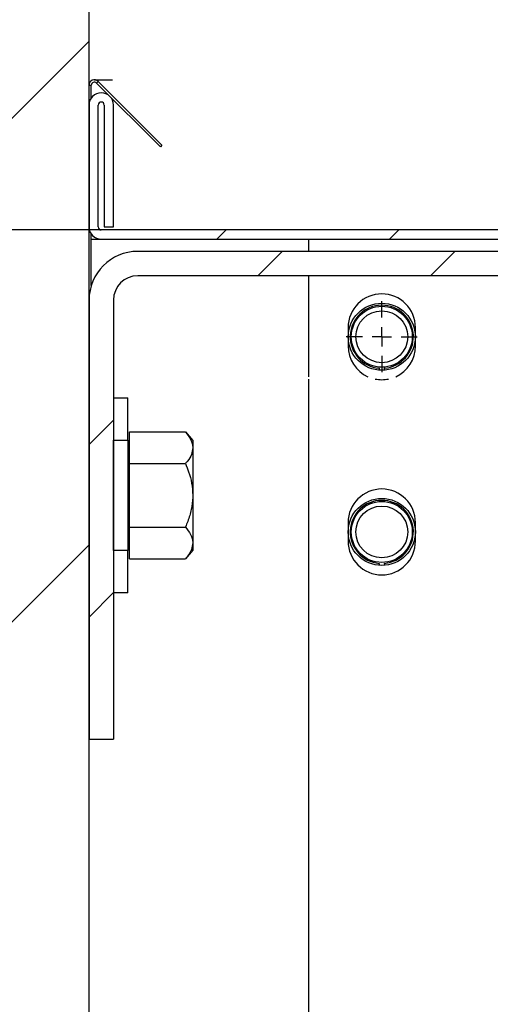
# Model space of a CAD drawing. Header units: inches. Extents: x 170 to 284, y 215 to 248.
# Tile 850 of 1056: x 235.267 to 235.432, y 224.966 to 225.312. Entities that reach past the tile are written whole.
import ezdxf

# ---------------------------------------------------------------- set-up
doc = ezdxf.new("R2010")
doc.units = ezdxf.units.IN
doc.header["$LTSCALE"] = 0.25
doc.header["$MEASUREMENT"] = 0
for name, color, linetype in [('ANNOTATIONS', 1, 'Continuous'), ('FORMAT', 7, 'Continuous'), ('RH TOP OF HOOD', 7, 'Continuous')]:
    doc.layers.add(name, color=color, linetype=linetype)
doc.styles.add('ARIAL', font='arial.ttf', dxfattribs={"height": 0.09375})
doc.dimstyles.new('STANDARD$0', dxfattribs={"dimtxt": 0.09375, "dimasz": 0.09375, "dimexe": 0.03125, "dimexo": 0.046875, "dimgap": 0.09, "dimtad": 0, "dimtih": 1, "dimtoh": 1, "dimdec": 4, "dimzin": 0, "dimdsep": 46, "dimtxsty": 'ARIAL', "dimcen": 0.09, "dimadec": 0, "dimazin": 0, "dimtfac": 1, "dimtdec": 4, "dimtofl": 0, "dimtmove": 0, "dimatfit": 1, "dimfxl": 1, "dimtolj": 1, "dimtzin": 0, "dimarcsym": 0})

# ---------------------------------------------------------------- blocks, each defined once
blk = doc.blocks.new('SW_CENTERMARKSYMBOL_0')
at = {"layer": 'FORMAT', "color": 0}
for p, q in [((0, 0.01968503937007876), (0, 0.03640251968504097)), ((-0.01968503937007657, 0), (-0.0364025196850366, 0)), ((0, 0), (-0.009842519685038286, 0)), ((0, 0), (0, 0.009842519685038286)), ((0, 0), (0, -0.009842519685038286)), ((0, 0), (0.009842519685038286, 0)), ((0.01968503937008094, 0), (0.03640251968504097, 0)), ((0, -0.01968503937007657), (0, -0.03640251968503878))]:
    blk.add_line(p, q, dxfattribs=at)
blk = doc.blocks.new('*D109')
at = {"layer": 'ANNOTATIONS', "color": 0, "lineweight": -2, "transparency": 16777216}
for p, q in [((234.6227546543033, 225.3844004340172), (234.6227546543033, 225.4781504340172)), ((235.2524818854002, 225.2906504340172), (234.5915046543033, 225.2906504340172)), ((235.7837724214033, 225.2379811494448), (234.5915046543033, 225.2379811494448)), ((234.6227546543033, 225.1442311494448), (234.6227546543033, 225.0504811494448)), ((234.6227546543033, 225.0504811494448), (234.5290046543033, 225.0504811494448))]:
    blk.add_line(p, q, dxfattribs=at)
at = {"layer": 'ANNOTATIONS', "color": 0, "transparency": 16777216}
for points in [[(234.6071296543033, 225.3844004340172), (234.6383796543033, 225.3844004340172), (234.6227546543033, 225.2906504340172)], [(234.6071296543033, 225.1442311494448), (234.6383796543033, 225.1442311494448), (234.6227546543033, 225.2379811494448)]]:
    blk.add_solid(points, dxfattribs=at)
at = {"layer": 'defpoints', "color": 0, "transparency": 16777216}
for p in [(235.2993568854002, 225.2906504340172), (234.6227546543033, 225.2379811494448), (235.8306474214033, 225.2379811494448)]:
    blk.add_point(p, dxfattribs=at)
at = {"layer": 'ANNOTATIONS', "color": 0, "transparency": 16777216, "insert": (234.2751020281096, 225.0504811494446), "char_height": 0.09375, "attachment_point": 5, "style": 'ARIAL'}
blk.add_mtext('\\A1;2 5/8"', dxfattribs=at)
blk = doc.blocks.new('*D111')
at = {"layer": 'ANNOTATIONS', "color": 0, "lineweight": -2, "transparency": 16777216}
for p, q in [((235.2910738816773, 225.6576941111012), (235.2910738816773, 226.0615542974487)), ((236.1899014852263, 225.2816237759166), (236.1899014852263, 226.0615542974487)), ((235.1973238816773, 226.0303042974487), (235.1035738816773, 226.0303042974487)), ((236.2836514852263, 226.0303042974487), (236.3774014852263, 226.0303042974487))]:
    blk.add_line(p, q, dxfattribs=at)
at = {"layer": 'ANNOTATIONS', "color": 0, "transparency": 16777216}
for points in [[(235.1973238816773, 226.0459292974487), (235.1973238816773, 226.0146792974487), (235.2910738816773, 226.0303042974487)], [(236.2836514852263, 226.0459292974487), (236.2836514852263, 226.0146792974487), (236.1899014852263, 226.0303042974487)]]:
    blk.add_solid(points, dxfattribs=at)
at = {"layer": 'defpoints', "color": 0, "transparency": 16777216}
for p in [(236.1899014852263, 226.0303042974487), (235.2910738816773, 225.6108191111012), (236.1899014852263, 225.2347487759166)]:
    blk.add_point(p, dxfattribs=at)
at = {"layer": 'ANNOTATIONS', "color": 0, "transparency": 16777216, "insert": (234.6019627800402, 226.0303042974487), "char_height": 0.09375, "attachment_point": 5, "style": 'ARIAL'}
blk.add_mtext('\\A1;PROJECTION', dxfattribs=at)

msp = doc.modelspace()

# ---------------------------------------------------------------- hatches: boundary and pattern name
at = {"layer": 'RH TOP OF HOOD'}
h = msp.add_hatch(dxfattribs=at)
h.set_pattern_fill('ANSI31', color=256, style=0)
h.set_pattern_definition([(45, (2.707916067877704, 14.11108102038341), (-0.08838834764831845, 0.08838834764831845), [])])
h.paths.add_polyline_path([(234.7754488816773, 224.1133359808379), (235.2910738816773, 224.1133359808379), (235.2910738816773, 225.5900686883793), (235.0545797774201, 225.5900686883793), (235.0545797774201, 225.6547275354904), (235.0161645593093, 225.5213686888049), (235.0161645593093, 225.5900686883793), (234.7754488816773, 225.5900686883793)])
h = msp.add_hatch(dxfattribs=at)
h.set_pattern_fill('ANSI31', color=256, scale=0.34241245, angle=2.8e-322, style=0)
h.set_pattern_definition([(45, (225.4529552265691, 218.4993357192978), (-0.03026527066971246, 0.03026527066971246), [])])
edge = h.paths.add_edge_path(flags=0)
edge.add_arc((235.7395956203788, 224.3915581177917), 0.021400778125, 89.9999999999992, 390.52248781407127, ccw=False)
edge.add_line((235.7395956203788, 224.4129588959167), (235.8123582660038, 224.4129588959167))
edge.add_arc((235.8123582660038, 224.8238538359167), 0.4108949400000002, 270, 450.0000000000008)
edge.add_line((235.8123582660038, 225.2347487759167), (235.3287006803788, 225.2347487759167))
edge.add_arc((235.3287006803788, 225.2390289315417), 0.004280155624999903, 180.0000000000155, 269.9999999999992, ccw=False)
edge.add_line((235.3244205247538, 225.2390289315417), (235.3244205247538, 225.2818304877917))
edge.add_arc((235.3287006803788, 225.2818304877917), 0.004280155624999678, 360, 540, ccw=False)
edge.add_line((235.3329808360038, 225.2818304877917), (235.3329808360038, 225.2390289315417))
edge.add_line((235.3329808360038, 225.2390289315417), (235.3297484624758, 225.2390289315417))
edge.add_line((235.3297484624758, 225.2390289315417), (235.3297484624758, 225.2818304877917))
edge.add_arc((235.3287006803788, 225.2818304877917), 0.001047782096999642, 360, 540.0000000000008)
edge.add_line((235.3276528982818, 225.2818304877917), (235.3276528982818, 225.2390289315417))
edge.add_arc((235.3287006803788, 225.2390289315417), 0.001047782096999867, 180, 270)
edge.add_line((235.3287006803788, 225.2379811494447), (235.8123582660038, 225.2379811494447))
edge.add_arc((235.8123582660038, 224.8238538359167), 0.4141273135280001, 269.9999999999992, 450, ccw=False)
edge.add_line((235.8123582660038, 224.4097265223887), (235.7395956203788, 224.4097265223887))
edge.add_arc((235.7395956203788, 224.3915581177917), 0.018168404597, 450.0000000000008, 750.5224878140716)
edge.add_arc((235.754343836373, 224.4002532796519), 0.001047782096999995, 390.5224878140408, 495.0000000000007)
edge.add_line((235.753602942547, 224.4009941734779), (235.7449077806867, 224.3922990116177))
edge.add_line((235.7449077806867, 224.3922990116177), (235.7426221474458, 224.3945846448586))
edge.add_line((235.7426221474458, 224.3945846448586), (235.751317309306, 224.4032798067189))
edge.add_arc((235.754343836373, 224.4002532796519), 0.004280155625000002, 390.522487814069, 495.0000000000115, ccw=False)
h = msp.add_hatch(dxfattribs=at)
h.set_pattern_fill('ANSI31', color=256, scale=0.34241245, angle=2.8e-322, style=0)
h.set_pattern_definition([(45, (225.4196035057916, 218.4993357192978), (-0.03026527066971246, 0.03026527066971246), [])])
edge = h.paths.add_edge_path(flags=0)
edge.add_line((235.3081894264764, 225.2304686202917), (235.6078328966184, 225.2304686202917))
edge.add_line((235.6078328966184, 225.2304686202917), (235.6078328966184, 225.2219083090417))
edge.add_line((235.6078328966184, 225.2219083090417), (235.3081894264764, 225.2219083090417))
edge.add_arc((235.3081894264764, 225.2133479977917), 0.00856031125, 450.0000000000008, 540.0000000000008)
edge.add_line((235.2996291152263, 225.2133479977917), (235.2996291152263, 225.0592623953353))
edge.add_line((235.2996291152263, 225.0592623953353), (235.2910688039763, 225.0592623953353))
edge.add_line((235.2910688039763, 225.0592623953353), (235.2910688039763, 225.2133479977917))
edge.add_arc((235.3081894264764, 225.2133479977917), 0.0171206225, 450, 540, ccw=False)

# ---------------------------------------------------------------- linework, layer by layer
for p, q in [((235.2910688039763, 220.0917137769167), (235.2910688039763, 225.5747237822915)), ((235.2929469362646, 225.2906504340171), (235.2993568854, 225.2906504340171)), ((235.2937035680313, 225.2895289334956), (235.2942749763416, 225.2901003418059)), ((235.2942749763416, 225.2901003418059), (235.3166605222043, 225.2677147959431)), ((235.2910688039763, 225.2887723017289), (235.2918768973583, 225.2887723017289)), ((235.2910688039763, 225.2818304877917), (235.2910688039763, 225.2887723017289)), ((235.2918768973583, 225.2843333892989), (235.2918768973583, 225.2887723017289)), ((235.2937035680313, 225.2895289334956), (235.3160891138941, 225.2671433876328)), ((235.2910688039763, 225.2818304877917), (235.2910688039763, 225.2390289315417)), ((235.2943011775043, 225.2390289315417), (235.2943011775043, 225.2818304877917)), ((235.2963967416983, 225.2818304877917), (235.2963967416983, 225.2390289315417)), ((235.2996291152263, 225.2390289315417), (235.2996291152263, 225.2818304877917)), ((235.3166605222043, 225.2677147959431), (235.3160891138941, 225.2671433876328)), ((235.2910688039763, 225.2133479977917), (235.2910688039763, 225.2390289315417)), ((235.2963967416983, 225.2390289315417), (235.2996291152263, 225.2390289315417)), ((235.2918768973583, 225.2185457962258), (235.2918768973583, 225.2365260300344)), ((235.7790065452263, 225.2379811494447), (235.2953489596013, 225.2379811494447)), ((235.2918768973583, 225.2347487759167), (235.2953489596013, 225.2347487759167)), ((235.2953489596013, 225.2347487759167), (235.7790065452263, 225.2347487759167)), ((235.3681116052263, 225.2347487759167), (235.3681116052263, 225.2304686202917)), ((235.6078328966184, 225.2304686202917), (235.3081894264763, 225.2304686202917)), ((235.6078328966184, 225.2219083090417), (235.3081894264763, 225.2219083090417)), ((235.3681116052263, 225.2219083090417), (235.3681116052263, 225.1864917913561)), ((235.2910688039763, 225.2133479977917), (235.2910688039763, 225.0592623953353)), ((235.2996291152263, 225.2133479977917), (235.2996291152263, 225.0592623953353)), ((235.3819793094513, 225.2037604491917), (235.3819793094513, 225.1972546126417)), ((235.4056057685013, 225.1972546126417), (235.4056057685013, 225.2037604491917)), ((235.3929234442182, 225.1894646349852), (235.3928690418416, 225.1887733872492)), ((235.3946616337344, 225.1894646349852), (235.3947160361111, 225.1887733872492)), ((235.3681116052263, 225.1856836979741), (235.3681116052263, 224.5101060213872)), ((235.2996291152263, 225.1791067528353), (235.3046968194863, 225.1791067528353)), ((235.3046968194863, 225.1641262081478), (235.3046968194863, 225.1791067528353)), ((235.3052446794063, 225.1615457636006), (235.3052446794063, 225.1671058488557)), ((235.3052446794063, 225.1671058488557), (235.3248991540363, 225.1671058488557)), ((235.3248991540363, 225.1671058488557), (235.3274672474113, 225.1641262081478)), ((235.2996291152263, 225.1642113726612), (235.3046968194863, 225.1642113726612)), ((235.2996291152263, 225.1255196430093), (235.2996291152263, 225.1642113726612)), ((235.3046968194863, 225.1642113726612), (235.3046968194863, 225.1255196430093)), ((235.3046968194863, 225.1641262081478), (235.3052446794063, 225.1641262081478)), ((235.3274672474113, 225.1641262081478), (235.3274672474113, 225.1615457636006)), ((235.3052446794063, 225.1559856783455), (235.3052446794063, 225.1615457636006)), ((235.3274672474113, 225.1615457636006), (235.3274672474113, 225.1448655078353)), ((235.3052446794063, 225.1448655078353), (235.3052446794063, 225.1559856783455)), ((235.3052446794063, 225.1559856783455), (235.3248991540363, 225.1559856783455)), ((235.3052446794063, 225.1337453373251), (235.3052446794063, 225.1448655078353)), ((235.3274672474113, 225.1448655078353), (235.3274672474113, 225.12818525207)), ((235.3819793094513, 225.1352779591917), (235.3819793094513, 225.1287721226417)), ((235.4056057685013, 225.1287721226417), (235.4056057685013, 225.1352779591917)), ((235.3052446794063, 225.1337453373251), (235.3248991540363, 225.1337453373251)), ((235.3052446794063, 225.12818525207), (235.3052446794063, 225.1337453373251)), ((235.3052446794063, 225.1226251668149), (235.3052446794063, 225.12818525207)), ((235.3274672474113, 225.12818525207), (235.3274672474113, 225.1256048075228)), ((235.3046968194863, 225.1255196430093), (235.2996291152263, 225.1255196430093)), ((235.3052446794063, 225.1256048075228), (235.3046968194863, 225.1256048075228)), ((235.3046968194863, 225.1106242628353), (235.3046968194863, 225.1256048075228)), ((235.3274672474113, 225.1256048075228), (235.3248991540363, 225.1226251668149)), ((235.3052446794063, 225.1226251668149), (235.3248991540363, 225.1226251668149)), ((235.3929234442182, 225.1209821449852), (235.3928690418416, 225.1202908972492)), ((235.3946616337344, 225.1209821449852), (235.3947160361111, 225.1202908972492)), ((235.3046968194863, 225.1106242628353), (235.2996291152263, 225.1106242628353)), ((235.2910688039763, 225.0592623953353), (235.2996291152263, 225.0592623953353)), ((235.2910688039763, 224.2681184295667), (235.2910688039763, 225.0592623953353))]:
    msp.add_line(p, q, dxfattribs=at)
for centre, radius in [((235.3937925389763, 225.2005075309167), 0.01177042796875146), ((235.3937925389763, 225.2005075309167), 0.01070038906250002), ((235.3937925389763, 225.2005075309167), 0.009094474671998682), ((235.3937925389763, 225.1320250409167), 0.01177042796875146), ((235.3937925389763, 225.1320250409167), 0.0107003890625), ((235.3937925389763, 225.1320250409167), 0.009094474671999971)]:
    msp.add_circle(centre, radius, dxfattribs=at)
for centre, radius, start, end in [((235.2929469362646, 225.2887723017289), 0.001878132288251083, 45.00000000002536, 180), ((235.2929469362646, 225.2887723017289), 0.001070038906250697, 45.00000000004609, 180), ((235.2953489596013, 225.2818304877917), 0.004280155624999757, 0, 180), ((235.2953489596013, 225.2818304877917), 0.001047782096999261, 0, 180), ((235.2953489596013, 225.2390289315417), 0.004280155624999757, 180, 269.9999999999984), ((235.2953489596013, 225.2390289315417), 0.001047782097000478, 180, 269.9999999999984), ((235.3081894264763, 225.2133479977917), 0.01712062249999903, 90, 179.9999999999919), ((235.3081894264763, 225.2133479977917), 0.008560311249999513, 90, 179.9999999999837), ((235.3937925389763, 225.2037604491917), 0.01181322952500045, 0, 180), ((235.3937925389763, 225.2005075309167), 0.01107704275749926, 274.5000000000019, 265.5000000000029), ((235.3937925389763, 225.1972546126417), 0.01181322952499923, 180, 245.6553126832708), ((235.3937925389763, 225.1972546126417), 0.01181322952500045, 294.3446873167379, 0), ((235.3937925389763, 225.1972546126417), 0.01181322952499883, 258.3751194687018, 281.6248805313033), ((235.3937925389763, 225.1352779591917), 0.01181322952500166, 0, 180), ((235.3937925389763, 225.1320250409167), 0.01107704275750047, 274.5000000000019, 265.5000000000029), ((235.3937925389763, 225.1287721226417), 0.01181322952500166, 180, 0)]:
    msp.add_arc(centre, radius, start, end, dxfattribs=at)
for points, knots in [([(235.3248991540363, 225.1671058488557), (235.3255736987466, 225.1662413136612), (235.3269473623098, 225.1644807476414), (235.3274625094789, 225.1625579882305), (235.3274671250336, 225.1615719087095), (235.3274672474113, 225.1615457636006)], [0, 0, 0, 0, 0.4843414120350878, 0.9863277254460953, 1, 1, 1, 1]), ([(235.3274672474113, 225.1615457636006), (235.3273695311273, 225.160767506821), (235.3271705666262, 225.159182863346), (235.3260187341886, 225.1573403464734), (235.325151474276, 225.156290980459), (235.3248991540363, 225.1559856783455)], [0, 0, 0, 0, 0.4062905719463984, 0.8272664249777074, 1, 1, 1, 1]), ([(235.3248991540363, 225.1559856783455), (235.3252806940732, 225.1550441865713), (235.326183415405, 225.1528166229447), (235.3272241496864, 225.1491046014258), (235.3273855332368, 225.1462904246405), (235.3274672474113, 225.1448655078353)], [0, 0, 0, 0, 0.2654599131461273, 0.6280764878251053, 1, 1, 1, 1]), ([(235.3274672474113, 225.1448655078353), (235.327464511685, 225.1446108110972), (235.3274466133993, 225.1429444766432), (235.3270248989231, 225.139834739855), (235.3259977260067, 225.1363991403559), (235.3251707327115, 225.1344013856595), (235.3248991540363, 225.1337453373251)], [0, 0, 0, 0, 0.06653229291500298, 0.4352825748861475, 0.8145508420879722, 1, 1, 1, 1]), ([(235.3248991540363, 225.1337453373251), (235.3255736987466, 225.1328808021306), (235.3269473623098, 225.1311202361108), (235.3274625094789, 225.1291974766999), (235.3274671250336, 225.1282113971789), (235.3274672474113, 225.12818525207)], [0, 0, 0, 0, 0.4843414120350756, 0.986327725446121, 1, 1, 1, 1]), ([(235.3274672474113, 225.12818525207), (235.3273695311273, 225.1274069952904), (235.3271705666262, 225.1258223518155), (235.3260187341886, 225.1239798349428), (235.325151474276, 225.1229304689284), (235.3248991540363, 225.1226251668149)], [0, 0, 0, 0, 0.4062905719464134, 0.8272664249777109, 1, 1, 1, 1])]:
    msp.add_open_spline(points, degree=3, knots=knots, dxfattribs=at)

# ---------------------------------------------------------------- block references
at = {"layer": 'RH TOP OF HOOD', "xscale": -0.34241245, "yscale": 0.34241245, "zscale": 0.34241245}
msp.add_blockref('SW_CENTERMARKSYMBOL_0', (235.3937925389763, 225.2005075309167), dxfattribs=at)

# ---------------------------------------------------------------- dimensions: what is measured, and where the dimension line sits
at = {"layer": 'ANNOTATIONS'}
dim = msp.add_linear_dim(base=(236.1899014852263, 226.0303042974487), p1=(235.2910738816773, 225.6108191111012), p2=(236.1899014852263, 225.2347487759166), text='PROJECTION', dimstyle='STANDARD$0', dxfattribs=at)
dim.commit()
dim.dimension.update_dxf_attribs({"geometry": '*D111', "text_midpoint": (234.6019627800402, 226.0303042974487), "dimtype": 160})
dim = msp.add_linear_dim(base=(234.6227546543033, 225.2379811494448), p1=(235.2993568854, 225.2906504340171), p2=(235.8306474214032, 225.2379811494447), angle=90, text='2 5/8"', dimstyle='STANDARD$0', dxfattribs=at)
dim.commit()
dim.dimension.update_dxf_attribs({"geometry": '*D109', "text_midpoint": (234.2751020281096, 225.0504811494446)})

doc.saveas('drawing.dxf')
